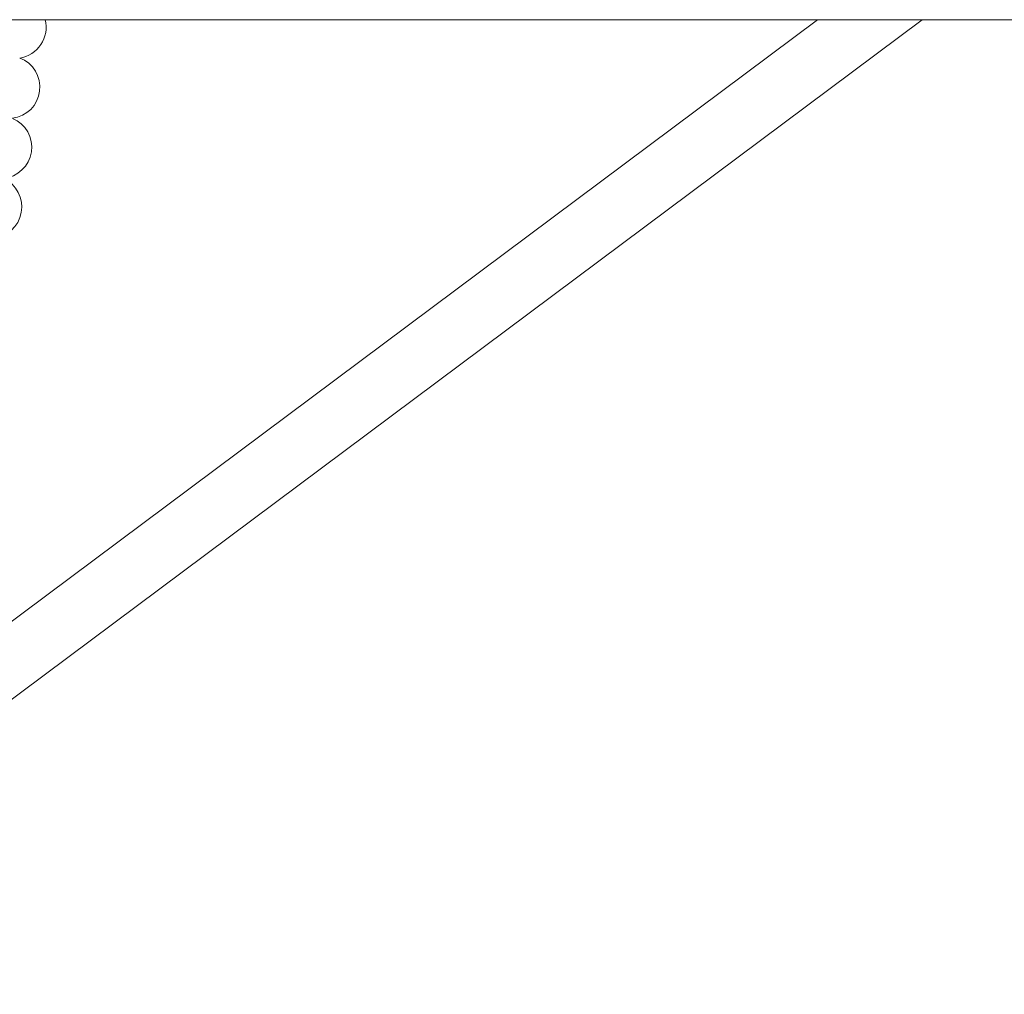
# Model space of a CAD drawing. Header units: metres. Extents: x 5509548 to 5517943, y 5680530 to 5684871.
# Tile 280 of 303: x 5516296.949 to 5516297.201, y 5683346.959 to 5683347.208. Entities that reach past the tile are written whole.
import ezdxf

# ---------------------------------------------------------------- set-up
doc = ezdxf.new("R2010")
doc.units = ezdxf.units.M
doc.layers.get('0').update_dxf_attribs({"linetype": 'CONTINUOUS', "lineweight": 18})
doc.layers.add('A-Plac-Zabaw', color=81, linetype='CONTINUOUS')

# ---------------------------------------------------------------- blocks, each defined once
blk = doc.blocks.new('Bocianie gniazdo-Junior')
at = {"lineweight": 0}
for p, q in [((4.206, -149.974), (4.206, 150.026)), ((29.125, 41.332), (4.206, 74.71)), ((27.843, 40.375), (4.206, 72.035))]:
    blk.add_line(p, q, dxfattribs=at)
for centre, start, end in [((4.396, 51.518), 8.8161, 103.6913), ((5.934, 51.356), 7.1018, 159.1839), ((7.467, 51.148), 5.3875, 157.4696), ((8.993, 50.895), 3.6732, 155.7554)]:
    blk.add_arc(centre, 0.8, start, end, dxfattribs=at)

msp = doc.modelspace()

# ---------------------------------------------------------------- block references
at = {"layer": 'A-Plac-Zabaw', "xscale": 0.01, "yscale": 0.01, "zscale": 0.01, "rotation": 270.0000000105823}
msp.add_blockref('Bocianie gniazdo-Junior', (5516296.43293, 5683347.25007), dxfattribs=at)

doc.saveas('drawing.dxf')
